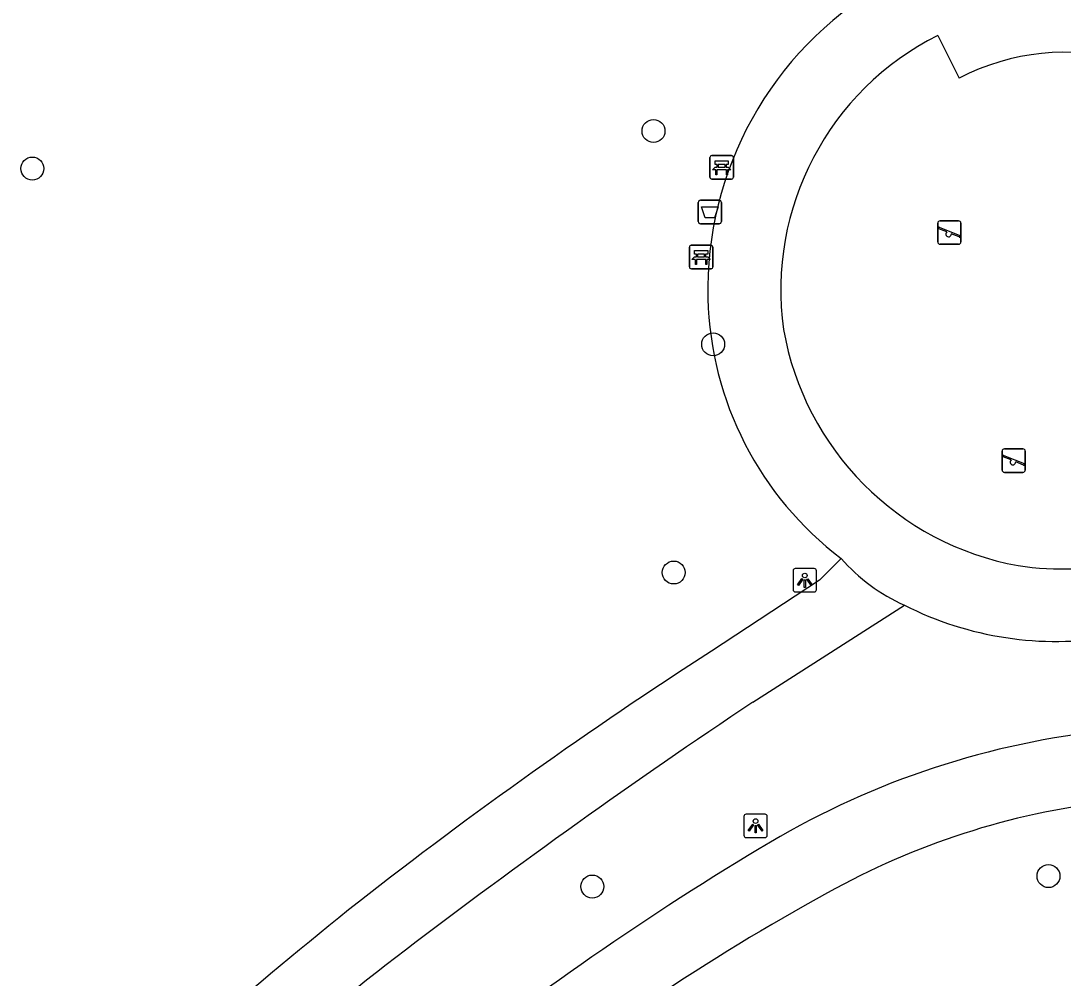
# Model space of a CAD drawing. Extents: x 162026 to 163499, y 387297 to 388169.
# Drawn here: x 162586.85 to 162631.29, y 387928.6 to 387969.41 of the extents above; entities that cross this region are included whole.
import ezdxf

# ---------------------------------------------------------------- set-up
doc = ezdxf.new("R2010")
doc.units = 0
for name, color, linetype in [('IMGEO_Afvalbak', 7, 'Continuous'), ('IMGEO_Bank', 7, 'Continuous'), ('IMGEO_Boom', 7, 'Continuous'), ('IMGEO_Fietspad_open', 7, 'Continuous'), ('IMGEO_Lichtpunt', 7, 'Continuous'), ('IMGEO_Speelvoorziening', 7, 'Continuous'), ('IMGEO_Voetpad_gesloten', 7, 'Continuous'), ('IMGEO_Voetpad_halfverhard', 7, 'Continuous')]:
    doc.layers.add(name, color=color, linetype=linetype)

msp = doc.modelspace()

# ---------------------------------------------------------------- linework, layer by layer
at = {"layer": 'IMGEO_Afvalbak'}
for p, q in [((162615.83, 387961.759), (162616.62, 387961.759)), ((162616.62, 387961.759), (162615.83, 387961.759)), ((162615.73, 387960.859), (162615.73, 387961.659)), ((162615.73, 387961.659), (162615.73, 387960.859)), ((162616.72, 387961.659), (162616.72, 387960.859)), ((162616.72, 387960.859), (162616.72, 387961.659)), ((162616.62, 387960.759), (162615.83, 387960.759)), ((162615.83, 387960.759), (162616.62, 387960.759))]:
    msp.add_line(p, q, dxfattribs=at)
msp.add_lwpolyline([(162615.873, 387961.473), (162616.577, 387961.473), (162616.428, 387961.003), (162616.022, 387961.003), (162615.873, 387961.473)], dxfattribs=at)
for centre, start, end in [((162615.83, 387961.659), 90, 180), ((162615.83, 387961.659), 90, 180), ((162616.62, 387961.659), 0, 90), ((162616.62, 387961.659), 360, 90), ((162615.83, 387960.859), 180, 270), ((162615.83, 387960.859), 180, 270), ((162616.62, 387960.859), 270, 0), ((162616.62, 387960.859), 270, 0)]:
    msp.add_arc(centre, 0.1, start, end, dxfattribs=at)
at = {"layer": 'IMGEO_Bank'}
for p, q in [((162616.231, 387962.738), (162616.231, 387963.579)), ((162616.231, 387963.579), (162616.231, 387962.738)), ((162616.306, 387963.663), (162617.147, 387963.663)), ((162617.147, 387963.663), (162616.306, 387963.663)), ((162617.231, 387963.588), (162617.231, 387962.747)), ((162617.231, 387962.747), (162617.231, 387963.588)), ((162616.54, 387963.169), (162616.54, 387963.275)), ((162616.584, 387963.275), (162616.584, 387963.169)), ((162616.872, 387963.281), (162616.59, 387963.281)), ((162616.59, 387963.163), (162616.872, 387963.163)), ((162616.878, 387963.169), (162616.878, 387963.275)), ((162616.922, 387963.275), (162616.922, 387963.169)), ((162617.156, 387962.663), (162616.315, 387962.663)), ((162616.315, 387962.663), (162617.156, 387962.663)), ((162616.928, 387963.061), (162616.535, 387963.061)), ((162615.354, 387958.916), (162615.354, 387959.757)), ((162615.354, 387959.757), (162615.354, 387958.916)), ((162615.429, 387959.841), (162616.27, 387959.841)), ((162616.27, 387959.841), (162615.429, 387959.841)), ((162616.354, 387959.766), (162616.354, 387958.925)), ((162616.354, 387958.925), (162616.354, 387959.766)), ((162616.051, 387959.239), (162615.658, 387959.239)), ((162615.663, 387959.347), (162615.663, 387959.453)), ((162615.707, 387959.453), (162615.707, 387959.347)), ((162615.995, 387959.459), (162615.713, 387959.459)), ((162615.713, 387959.341), (162615.995, 387959.341)), ((162616.001, 387959.347), (162616.001, 387959.453)), ((162616.045, 387959.453), (162616.045, 387959.347)), ((162616.279, 387958.841), (162615.438, 387958.841)), ((162615.438, 387958.841), (162616.279, 387958.841))]:
    msp.add_line(p, q, dxfattribs=at)
for points in [[(162616.478, 387963.061), (162616.336, 387963.061), (162616.448, 387963.163), (162616.534, 387963.163)], [(162616.534, 387963.281), (162616.448, 387963.281), (162616.448, 387963.442), (162617.011, 387963.442), (162617.011, 387963.281), (162616.928, 387963.281)], [(162616.928, 387963.163), (162617.011, 387963.163), (162617.123, 387963.061), (162616.984, 387963.061)], [(162616.528, 387963.054), (162616.528, 387962.847), (162616.485, 387962.847), (162616.485, 387963.054)], [(162616.978, 387963.054), (162616.978, 387962.847), (162616.934, 387962.847), (162616.934, 387963.054)], [(162615.657, 387959.459), (162615.571, 387959.459), (162615.571, 387959.62), (162616.134, 387959.62), (162616.134, 387959.459), (162616.051, 387959.459)], [(162615.601, 387959.239), (162615.459, 387959.239), (162615.571, 387959.341), (162615.657, 387959.341)], [(162615.651, 387959.232), (162615.651, 387959.025), (162615.608, 387959.025), (162615.608, 387959.232)], [(162616.051, 387959.341), (162616.134, 387959.341), (162616.246, 387959.239), (162616.107, 387959.239)], [(162616.101, 387959.232), (162616.101, 387959.025), (162616.057, 387959.025), (162616.057, 387959.232)]]:
    msp.add_lwpolyline(points, dxfattribs=at)
for centre, radius, start, end in [((162616.309, 387963.585), 0.0779, 92.4484, 184.2845), ((162616.309, 387963.585), 0.0779, 92.4484, 184.2845), ((162617.153, 387963.585), 0.0779, 2.4484, 94.2845), ((162617.153, 387963.585), 0.0779, 2.4484, 94.2845), ((162616.533, 387963.274), 0.00671, 2.8957, 87.1043), ((162616.533, 387963.17), 0.00671, 272.8957, 357.1043), ((162616.59, 387963.274), 0.00671, 92.8957, 177.1043), ((162616.59, 387963.17), 0.00671, 182.8957, 267.1043), ((162616.872, 387963.274), 0.00671, 2.8957, 87.1043), ((162616.872, 387963.17), 0.00671, 272.8957, 357.1043), ((162616.929, 387963.274), 0.00671, 92.8957, 177.1043), ((162616.929, 387963.17), 0.00671, 182.8957, 267.1043), ((162616.309, 387962.741), 0.0779, 182.4484, 274.2845), ((162616.309, 387962.741), 0.0779, 182.4484, 274.2845), ((162616.478, 387963.054), 0.00671, 2.8957, 87.1043), ((162616.535, 387963.054), 0.00671, 92.8957, 177.1043), ((162616.927, 387963.054), 0.00671, 2.8957, 87.1043), ((162616.984, 387963.054), 0.00671, 92.8957, 177.1043), ((162617.153, 387962.741), 0.0779, 272.4484, 4.2845), ((162617.153, 387962.741), 0.0779, 272.4484, 4.2845), ((162615.432, 387959.763), 0.0779, 92.4484, 184.2845), ((162615.432, 387959.763), 0.0779, 92.4484, 184.2845), ((162616.276, 387959.763), 0.0779, 2.4484, 94.2845), ((162616.276, 387959.763), 0.0779, 2.4484, 94.2845), ((162615.601, 387959.232), 0.00671, 2.8957, 87.1043), ((162615.658, 387959.232), 0.00671, 92.8957, 177.1043), ((162615.656, 387959.452), 0.00671, 2.8957, 87.1043), ((162615.656, 387959.348), 0.00671, 272.8957, 357.1043), ((162615.713, 387959.452), 0.00671, 92.8957, 177.1043), ((162615.713, 387959.348), 0.00671, 182.8957, 267.1043), ((162615.995, 387959.452), 0.00671, 2.8957, 87.1043), ((162615.995, 387959.348), 0.00671, 272.8957, 357.1043), ((162616.052, 387959.452), 0.00671, 92.8957, 177.1043), ((162616.052, 387959.348), 0.00671, 182.8957, 267.1043), ((162616.05, 387959.232), 0.00671, 2.8957, 87.1043), ((162616.107, 387959.232), 0.00671, 92.8957, 177.1043), ((162615.432, 387958.919), 0.0779, 182.4484, 274.2845), ((162615.432, 387958.919), 0.0779, 182.4484, 274.2845), ((162616.276, 387958.919), 0.0779, 272.4484, 4.2845), ((162616.276, 387958.919), 0.0779, 272.4484, 4.2845)]:
    msp.add_arc(centre, radius, start, end, dxfattribs=at)
at = {"layer": 'IMGEO_Boom'}
for centre in [(162613.824, 387964.709), (162587.343, 387963.111), (162616.367, 387955.619), (162614.688, 387945.89), (162630.663, 387932.948), (162611.214, 387932.503)]:
    msp.add_circle(centre, 0.489, dxfattribs=at)
at = {"layer": 'IMGEO_Fietspad_open'}
for centre, radius, start, end in [((162636.873, 387903.873), 35.467, 95.7862, 120.618), ((162636.96, 387904.108), 32.218, 96.6068, 119.2099), ((162684.458, 387823.884), 128.54, 120.71257, 128.77874), ((162668.098, 387846.877), 97.37, 118.76825, 129.04555)]:
    msp.add_arc(centre, radius, start, end, dxfattribs=at)
at = {"layer": 'IMGEO_Lichtpunt'}
for p, q in [((162619.775, 387945.964), (162619.775, 387945.157)), ((162619.775, 387945.964), (162619.775, 387945.157)), ((162620.677, 387946.059), (162619.869, 387946.059)), ((162620.677, 387946.059), (162619.869, 387946.059)), ((162620.771, 387945.157), (162620.771, 387945.964)), ((162620.771, 387945.157), (162620.771, 387945.964)), ((162619.869, 387945.063), (162620.677, 387945.063)), ((162619.869, 387945.063), (162620.677, 387945.063)), ((162618.581, 387935.588), (162617.773, 387935.588)), ((162618.581, 387935.588), (162617.773, 387935.588)), ((162617.679, 387935.493), (162617.679, 387934.686)), ((162617.679, 387935.493), (162617.679, 387934.686)), ((162618.675, 387934.686), (162618.675, 387935.493)), ((162618.675, 387934.686), (162618.675, 387935.493)), ((162617.773, 387934.592), (162618.581, 387934.592)), ((162617.773, 387934.592), (162618.581, 387934.592))]:
    msp.add_line(p, q, dxfattribs=at)
for points in [[(162620.149, 387945.628), (162620.188, 387945.6), (162620, 387945.338), (162619.962, 387945.365), (162620.149, 387945.628)], [(162620.251, 387945.58), (162620.298, 387945.58), (162620.298, 387945.258), (162620.251, 387945.258), (162620.251, 387945.58)], [(162620.361, 387945.6), (162620.399, 387945.627), (162620.586, 387945.365), (162620.547, 387945.337), (162620.361, 387945.6)], [(162618.053, 387935.157), (162618.092, 387935.129), (162617.904, 387934.867), (162617.866, 387934.894), (162618.053, 387935.157)], [(162618.155, 387935.109), (162618.202, 387935.109), (162618.202, 387934.787), (162618.155, 387934.787), (162618.155, 387935.109)], [(162618.265, 387935.129), (162618.303, 387935.156), (162618.49, 387934.894), (162618.451, 387934.866), (162618.265, 387935.129)]]:
    msp.add_lwpolyline(points, dxfattribs=at)
for centre in [(162620.274, 387945.762), (162618.178, 387935.291)]:
    msp.add_circle(centre, 0.0994, dxfattribs=at)
for centre, start, end in [((162619.869, 387945.964), 90, 180), ((162619.869, 387945.964), 90, 180), ((162620.677, 387945.964), 0, 90), ((162620.677, 387945.964), 0, 90), ((162619.869, 387945.157), 180, 270), ((162619.869, 387945.157), 180, 270), ((162620.677, 387945.157), 270, 0), ((162620.677, 387945.157), 270, 360), ((162617.773, 387935.493), 90, 180), ((162617.773, 387935.493), 90, 180), ((162618.581, 387935.493), 0, 90), ((162618.581, 387935.493), 0, 90), ((162617.773, 387934.686), 180, 270), ((162617.773, 387934.686), 180, 270), ((162618.581, 387934.686), 270, 0), ((162618.581, 387934.686), 270, 360)]:
    msp.add_arc(centre, 0.0946, start, end, dxfattribs=at)
at = {"layer": 'IMGEO_Speelvoorziening'}
for p, q in [((162626.04, 387960.881), (162626.83, 387960.881)), ((162626.83, 387960.881), (162626.04, 387960.881)), ((162625.94, 387959.981), (162625.94, 387960.781)), ((162625.94, 387960.781), (162625.94, 387959.981)), ((162626.323, 387960.409), (162625.984, 387960.546)), ((162626.009, 387960.606), (162626.885, 387960.253)), ((162626.93, 387960.781), (162626.93, 387959.981)), ((162626.93, 387959.981), (162626.93, 387960.781)), ((162626.861, 387960.193), (162626.521, 387960.33)), ((162626.83, 387959.881), (162626.04, 387959.881)), ((162626.04, 387959.881), (162626.83, 387959.881)), ((162628.784, 387951.16), (162629.574, 387951.16)), ((162629.574, 387951.16), (162628.784, 387951.16)), ((162628.684, 387950.26), (162628.684, 387951.06)), ((162628.684, 387951.06), (162628.684, 387950.26)), ((162629.067, 387950.688), (162628.728, 387950.825)), ((162628.753, 387950.885), (162629.629, 387950.532)), ((162629.674, 387951.06), (162629.674, 387950.26)), ((162629.674, 387950.26), (162629.674, 387951.06)), ((162629.605, 387950.472), (162629.265, 387950.609)), ((162629.574, 387950.16), (162628.784, 387950.16)), ((162628.784, 387950.16), (162629.574, 387950.16))]:
    msp.add_line(p, q, dxfattribs=at)
for centre, radius, start, end in [((162626.04, 387960.781), 0.1, 90, 180), ((162626.04, 387960.781), 0.1, 90, 180), ((162626.83, 387960.781), 0.1, 0, 90), ((162626.83, 387960.781), 0.1, 360, 90), ((162625.997, 387960.576), 0.0327, 68.078, 248.078), ((162626.402, 387960.319), 0.12, 130.9928, 5.1632), ((162626.04, 387959.981), 0.1, 180, 270), ((162626.04, 387959.981), 0.1, 180, 270), ((162626.83, 387959.981), 0.1, 270, 0), ((162626.83, 387959.981), 0.1, 270, 0), ((162626.873, 387960.223), 0.0327, 248.078, 68.078), ((162628.784, 387951.06), 0.1, 90, 180), ((162628.784, 387951.06), 0.1, 90, 180), ((162629.574, 387951.06), 0.1, 0, 90), ((162629.574, 387951.06), 0.1, 360, 90), ((162628.741, 387950.855), 0.0327, 68.078, 248.078), ((162629.146, 387950.598), 0.12, 130.9928, 5.1632), ((162628.784, 387950.26), 0.1, 180, 270), ((162628.784, 387950.26), 0.1, 180, 270), ((162629.574, 387950.26), 0.1, 270, 0), ((162629.574, 387950.26), 0.1, 270, 0), ((162629.617, 387950.502), 0.0327, 248.078, 68.078)]:
    msp.add_arc(centre, radius, start, end, dxfattribs=at)
at = {"layer": 'IMGEO_Voetpad_gesloten'}
msp.add_lwpolyline([(162625.942, 387968.785), (162626.854, 387966.969)], dxfattribs=at)
for centre, radius, start, end in [((162631.17, 387957.944), 15.029, 120.5477, 181.417), ((162631.395, 387957.936), 12.143, 116.684, 187.951), ((162631.399, 387958.126), 9.942, 33.5574, 117.2005), ((162630.455, 387957.914), 14.314, 181.3678, 232.9312), ((162631.587, 387958.387), 12.403, 189.892, 259.7199), ((162631.232, 387958.334), 12.292, 261.3088, 305.9087), ((162627.62, 387951.506), 7.662, 220.8763, 246.123), ((162630.979, 387957.206), 14.254, 243.0517, 279.7232)]:
    msp.add_arc(centre, radius, start, end, dxfattribs=at)
at = {"layer": 'IMGEO_Voetpad_halfverhard'}
for points in [[(162621.827, 387946.492), (162620.901, 387945.557), (162616.295, 387942.537)], [(162618.063, 387940.366), (162624.519, 387944.5)]]:
    msp.add_lwpolyline(points, dxfattribs=at)
for centre, radius, start, end in [((162726.415, 387771.696), 203.256, 122.80488, 128.01148), ((162782.159, 387694.802), 295.346, 123.75246, 127.28263), ((162716.884, 387786.545), 185.695, 128.51584, 133.82845), ((162674.51, 387835.867), 117.898, 127.18459, 135.32826)]:
    msp.add_arc(centre, radius, start, end, dxfattribs=at)

doc.saveas('drawing.dxf')
